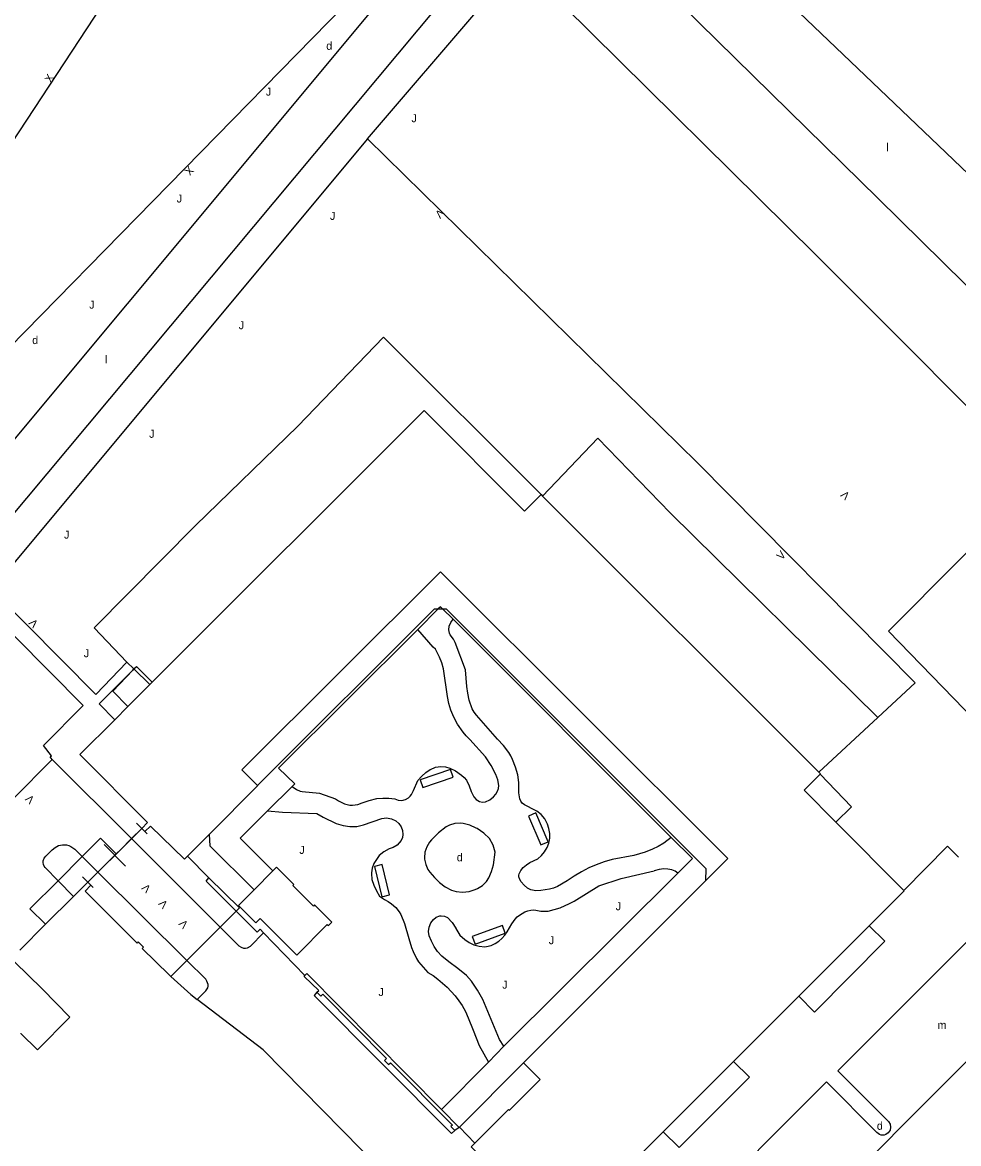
# Model space of a CAD drawing. Extents: x 134999 to 136502, y 457398 to 459002.
# Drawn here: x 135935.7 to 135994.2, y 458528.9 to 458598.9 of the extents above; entities that cross this region are included whole.
import ezdxf

# ---------------------------------------------------------------- set-up
doc = ezdxf.new("R2010")
doc.units = 0
for name, color, linetype in [('RI_DGTB_19', 7, 'Continuous'), ('RI_DGTB_2', 7, 'Continuous'), ('RI_DGTB_29', 7, 'Continuous'), ('RI_DGTB_30', 7, 'Continuous'), ('RI_DGTB_31', 7, 'Continuous'), ('RI_DGTB_32', 7, 'Continuous'), ('RI_DGTB_43', 7, 'Continuous'), ('RI_DGTB_48', 7, 'Continuous'), ('RI_DGTB_53', 7, 'Continuous'), ('RI_DGTB_54', 7, 'Continuous'), ('RI_DGTB_6', 7, 'Continuous'), ('RI_DGTB_7', 7, 'Continuous')]:
    doc.layers.add(name, color=color, linetype=linetype)

msp = doc.modelspace()

# ---------------------------------------------------------------- linework, layer by layer
at = {"layer": 'RI_DGTB_19'}
msp.add_lwpolyline([(135957.271, 458591.651), (135977.891, 458571.421), (135991.491, 458557.661), (135989.151, 458555.491)], dxfattribs=at)
at = {"layer": 'RI_DGTB_2'}
for p, q in [((135968.121, 458569.431), (135968.213, 458569.339)), ((135968.213, 458569.339), (135985.478, 458552.084)), ((135942.301, 458556.181), (135943.676, 458557.556)), ((135943.676, 458557.556), (135943.826, 458557.706)), ((135941.475, 458555.357), (135942.301, 458556.181)), ((135943.166, 458548.566), (135942.535, 458547.927)), ((135942.535, 458547.927), (135941.859, 458547.259)), ((135946.024, 458546.834), (135947.368, 458545.478)), ((135939.79, 458545.212), (135938.892, 458544.321)), ((135949.066, 458543.393), (135948.065, 458542.398)), ((135948.065, 458542.398), (135945.981, 458540.313)), ((135945.981, 458540.313), (135944.986, 458539.316))]:
    msp.add_line(p, q, dxfattribs=at)
for points in [[(135943.826, 458557.706), (135960.821, 458574.691), (135967.091, 458568.401), (135968.121, 458569.431)], [(135978.401, 458545.301), (135979.781, 458546.681), (135961.831, 458564.611), (135949.421, 458552.231), (135950.396, 458551.256)], [(135943.166, 458548.566), (135943.531, 458548.931), (135939.301, 458553.191), (135941.475, 458555.357)], [(135986.541, 458548.951), (135984.548, 458550.948), (135985.556, 458551.956)], [(135985.556, 458551.956), (135985.581, 458551.981), (135985.478, 458552.084)], [(135950.396, 458551.256), (135950.411, 458551.241), (135947.381, 458548.197)], [(135990.786, 458544.696), (135986.541, 458548.951)], [(135946.024, 458546.834), (135945.831, 458546.651), (135943.711, 458548.701), (135943.351, 458548.371), (135943.166, 458548.566)], [(135947.381, 458548.197), (135946.024, 458546.834)], [(135941.569, 458546.973), (135939.79, 458545.212)], [(135941.859, 458547.259), (135941.569, 458546.973)], [(135947.368, 458545.478), (135949.271, 458543.611), (135949.066, 458543.393)], [(135944.986, 458539.316), (135944.881, 458539.411), (135943.201, 458541.071), (135943.271, 458541.141), (135942.941, 458541.471), (135942.876, 458541.406), (135939.631, 458544.651), (135939.991, 458545.011), (135939.79, 458545.212)], [(135967.011, 458533.911), (135978.401, 458545.301)], [(135988.626, 458542.486), (135990.801, 458544.661), (135990.786, 458544.696)], [(135938.892, 458544.321), (135937.148, 458542.574)], [(135937.148, 458542.574), (135935.54, 458540.963)], [(135984.221, 458538.081), (135988.626, 458542.486)], [(135934.666, 458540.086), (135934.871, 458539.881), (135935.221, 458540.231), (135936.941, 458538.551), (135938.681, 458536.771), (135936.643, 458534.721), (135935.611, 458535.751), (135935.581, 458535.721)], [(135944.986, 458539.316), (135946.231, 458538.191), (135946.637, 458537.88)], [(135962.45, 458521.973), (135959.382, 458525.965), (135950.746, 458534.736), (135946.637, 458537.88)], [(135980.146, 458534.006), (135984.221, 458538.081)], [(135963.971, 458528.901), (135966.091, 458531.011), (135966.141, 458530.961), (135968.051, 458532.881), (135967.011, 458533.911)], [(135975.746, 458529.606), (135980.146, 458534.006)], [(135973.561, 458527.421), (135975.746, 458529.606)], [(135966.444, 458525.974), (135963.74, 458528.672), (135963.971, 458528.901)]]:
    msp.add_lwpolyline(points, dxfattribs=at)
at = {"layer": 'RI_DGTB_32'}
for points in [[(135962.461, 458552.241), (135960.571, 458551.601), (135960.731, 458551.127), (135962.621, 458551.767), (135962.461, 458552.241)], [(135968.561, 458547.731), (135967.791, 458549.531), (135967.331, 458549.334), (135968.101, 458547.534), (135968.561, 458547.731)], [(135957.701, 458546.191), (135958.171, 458544.291), (135958.656, 458544.411), (135958.186, 458546.311), (135957.701, 458546.191)], [(135963.991, 458541.341), (135965.871, 458542.031), (135965.699, 458542.5), (135963.819, 458541.81), (135963.991, 458541.341)]]:
    msp.add_lwpolyline(points, dxfattribs=at)
at = {"layer": 'RI_DGTB_48'}
msp.add_line((135989.151, 458555.491), (135985.478, 458552.084), dxfattribs=at)
for points in [[(135968.121, 458569.431), (135958.281, 458579.261), (135952.921, 458573.701), (135946.531, 458567.491), (135940.201, 458561.101), (135942.244, 458558.959)], [(135989.151, 458555.491), (135976.191, 458568.291), (135971.671, 458572.951), (135968.213, 458569.339)], [(136000, 458568.449), (135998.66, 458569.77), (135989.83, 458560.9), (136000, 458550.418)]]:
    msp.add_lwpolyline(points, dxfattribs=at)
at = {"layer": 'RI_DGTB_53'}
for p, q in [((135957.271, 458591.651), (135964.421, 458600)), ((135983.794, 458600), (135992.951, 458591.242)), ((135992.951, 458591.242), (136000, 458584.502)), ((135942.679, 458558.533), (135942.244, 458558.959)), ((135942.679, 458558.533), (135942.604, 458558.454)), ((135943.676, 458557.556), (135942.681, 458558.531)), ((135942.535, 458547.927), (135937.574, 458552.874)), ((135951.031, 458549.666), (135951.951, 458549.581)), ((135942.83, 458548.902), (135943.502, 458548.23)), ((135943.166, 458548.566), (135939.801, 458545.201)), ((135941.859, 458547.259), (135943.166, 458548.566)), ((135940.811, 458547.557), (135942.157, 458546.211)), ((135948.065, 458542.398), (135942.535, 458547.927)), ((135976.251, 458548.001), (135975.791, 458547.641)), ((135941.859, 458547.259), (135940.431, 458545.831)), ((135939.465, 458545.538), (135940.138, 458544.865)), ((135940.431, 458545.831), (135939.801, 458545.201)), ((135940.422, 458545.839), (135940.431, 458545.831)), ((135940.431, 458545.831), (135945.981, 458540.313)), ((135953.362, 458539.372), (135950.772, 458542.044))]:
    msp.add_line(p, q, dxfattribs=at)
for points in [[(135957.784, 458600), (135911.256, 458544.178), (135907.716, 458539.936)], [(135955.841, 458600), (135933.863, 458577.571), (135932.556, 458575.986), (135908.239, 458546.755)], [(135961.681, 458600), (135910.221, 458538.425)], [(135926.513, 458578.726), (135928.43, 458581.358), (135940.683, 458600)], [(135969.515, 458600), (135985.249, 458584.451), (136000, 458569.691)], [(135976.897, 458600), (135989.175, 458587.928), (136000, 458577.29)], [(135957.271, 458591.651), (135933.775, 458563.488), (135940.301, 458556.941), (135942.244, 458558.959)], [(135937.574, 458552.874), (135937.451, 458553.041), (135937.531, 458553.111), (135937.021, 458553.741), (135939.511, 458556.251), (135933.101, 458562.681), (135930.256, 458559.27)], [(135942.604, 458558.454), (135941.361, 458557.151), (135942.301, 458556.181)], [(135942.681, 458558.531), (135942.679, 458558.533)], [(135918.257, 458533.549), (135921.281, 458536.611), (135935.141, 458550.421), (135937.574, 458552.874)], [(135951.721, 458552.331), (135952.721, 458551.351), (135952.561, 458551.191)], [(135951.357, 458545.915), (135949.311, 458547.961), (135951.031, 458549.666)], [(135937.934, 458545.3), (135937.131, 458546.121), (135937.066, 458546.21), (135937.021, 458546.311), (135937, 458546.43), (135937.011, 458546.551), (135937.075, 458546.7), (135937.171, 458546.831), (135937.571, 458547.231), (135937.758, 458547.38), (135937.971, 458547.491), (135938.218, 458547.549), (135938.471, 458547.541), (135938.611, 458547.501), (135938.742, 458547.437), (135938.981, 458547.271), (135939.446, 458546.809)], [(135994.21, 458546.764), (135993.521, 458547.461), (135990.786, 458544.696)], [(135939.446, 458546.809), (135940.422, 458545.839)], [(135976.671, 458545.771), (135976.49, 458545.892), (135976.281, 458545.981), (135976.038, 458546.027), (135975.791, 458546.031), (135975.487, 458545.992), (135975.191, 458545.911)], [(135949.066, 458543.393), (135947.181, 458545.261), (135947.368, 458545.478)], [(135938.892, 458544.321), (135937.934, 458545.3)], [(135949.066, 458543.393), (135950.381, 458542.091), (135950.561, 458542.261), (135950.772, 458542.044)], [(135948.065, 458542.398), (135949.231, 458541.231), (135949.372, 458541.139), (135949.531, 458541.081), (135949.652, 458541.076), (135949.771, 458541.101), (135949.951, 458541.211), (135950.772, 458542.044)], [(135995.171, 458541.941), (135986.651, 458533.421), (135989.831, 458530.251), (135989.924, 458530.086), (135989.961, 458529.901), (135989.921, 458529.707), (135989.811, 458529.541), (135989.651, 458529.43), (135989.558, 458529.4), (135989.461, 458529.391), (135989.361, 458529.406), (135989.267, 458529.445), (135989.101, 458529.561), (135985.951, 458532.731), (135977.451, 458524.201), (135980.261, 458521.391), (135980.405, 458521.174), (135980.501, 458520.931), (135980.532, 458520.66), (135980.522, 458520.524), (135980.491, 458520.391), (135980.37, 458520.16), (135980.201, 458519.961)], [(135946.637, 458537.88), (135947.161, 458538.411), (135947.291, 458538.601), (135947.314, 458538.71), (135947.311, 458538.821), (135947.241, 458539.031), (135947.161, 458539.14), (135945.981, 458540.313)], [(135954.106, 458538.336), (135954.221, 458538.441), (135953.311, 458539.321), (135953.362, 458539.372)], [(135961.898, 458530.998), (135953.491, 458539.501), (135953.362, 458539.372)], [(135999.411, 458539.141), (135999.626, 458538.926), (135980.572, 458519.848), (135980.201, 458519.961)], [(135954.106, 458538.336), (135953.931, 458538.131), (135962.511, 458529.501), (135962.721, 458529.681)], [(135954.106, 458538.336), (135954.351, 458538.081), (135954.484, 458538.214), (135958.465, 458534.185), (135958.341, 458534.061), (135958.591, 458533.811), (135958.701, 458533.911), (135962.581, 458530.031), (135962.481, 458529.931), (135962.721, 458529.681)], [(135961.898, 458530.998), (135962.999, 458529.884), (135962.721, 458529.681)]]:
    msp.add_lwpolyline(points, dxfattribs=at)
at = {"layer": 'RI_DGTB_54'}
for p, q in [((135976.251, 458548.001), (135962.621, 458561.641)), ((135951.721, 458552.331), (135960.411, 458561.001)), ((135952.561, 458551.191), (135951.031, 458549.666)), ((135965.801, 458534.951), (135976.671, 458545.771)), ((135964.831, 458533.951), (135965.801, 458534.951)), ((135964.831, 458533.951), (135961.898, 458530.998))]:
    msp.add_line(p, q, dxfattribs=at)
for points in [[(135961.694, 458562.284), (135960.411, 458561.001)], [(135961.966, 458562.288), (135961.831, 458562.421), (135961.694, 458562.284)], [(135962.621, 458561.641), (135961.966, 458562.288)], [(135975.791, 458547.641), (135975.443, 458547.438), (135975.081, 458547.261), (135974.627, 458547.084), (135973.915, 458546.879), (135972.551, 458546.631), (135972.051, 458546.482), (135971.561, 458546.301), (135971.094, 458546.095), (135970.641, 458545.861), (135970.183, 458545.588), (135969.741, 458545.291), (135969.141, 458544.941), (135968.894, 458544.84), (135968.639, 458544.76), (135968.111, 458544.681), (135967.796, 458544.668), (135967.487, 458544.735), (135967.261, 458544.841), (135967.053, 458545.015), (135966.876, 458545.219), (135966.783, 458545.367), (135966.726, 458545.532), (135966.718, 458545.637), (135966.741, 458545.739), (135966.857, 458545.939), (135967.008, 458546.114), (135967.203, 458546.288), (135967.421, 458546.431), (135967.921, 458546.661), (135968.143, 458546.87), (135968.332, 458547.11), (135968.493, 458547.369), (135968.611, 458547.651), (135968.663, 458547.95), (135968.66, 458548.254), (135968.608, 458548.553), (135968.511, 458548.841), (135968.351, 458549.159), (135968.125, 458549.433), (135967.843, 458549.65), (135967.771, 458549.691), (135967.091, 458550.031), (135966.941, 458550.151), (135966.852, 458550.273), (135966.791, 458550.411), (135966.731, 458550.781), (135966.721, 458551.431), (135966.659, 458551.919), (135966.521, 458552.391), (135966.34, 458552.864), (135966.232, 458553.094), (135966.101, 458553.311), (135965.769, 458553.746), (135965.391, 458554.141), (135964.081, 458555.651), (135963.936, 458555.838), (135963.822, 458556.045), (135963.631, 458556.591), (135963.531, 458557.012), (135963.471, 458557.441), (135963.391, 458558.481), (135962.751, 458560.191), (135962.646, 458560.401), (135962.441, 458560.671), (135962.391, 458560.761), (135962.357, 458560.98), (135962.381, 458561.201), (135962.477, 458561.434), (135962.621, 458561.641)], [(135952.561, 458551.191), (135952.844, 458550.998), (135953.064, 458550.901), (135953.191, 458550.871), (135954.281, 458550.761), (135955.281, 458550.411), (135955.47, 458550.282), (135955.833, 458550.102), (135956.165, 458550.021), (135956.331, 458550.011), (135956.661, 458550.061), (135956.929, 458550.168), (135957.37, 458550.313), (135957.861, 458550.431), (135958.235, 458550.466), (135958.611, 458550.461), (135958.971, 458550.411), (135959.189, 458550.33), (135959.421, 458550.311), (135959.639, 458550.365), (135959.831, 458550.481), (135959.932, 458550.58), (135960.014, 458550.695), (135960.151, 458550.941), (135960.421, 458551.551), (135960.662, 458551.84), (135960.914, 458552.055), (135961.189, 458552.241), (135961.211, 458552.254), (135961.522, 458552.385), (135961.856, 458552.439), (135962.144, 458552.419), (135962.421, 458552.341), (135962.773, 458552.164), (135963.145, 458551.9), (135963.311, 458551.748), (135963.461, 458551.581), (135963.631, 458551.221), (135963.749, 458550.867), (135963.911, 458550.531), (135964.068, 458550.37), (135964.263, 458550.258), (135964.449, 458550.209), (135964.641, 458550.221), (135964.913, 458550.354), (135965.148, 458550.546), (135965.286, 458550.71), (135965.401, 458550.891), (135965.466, 458551.067), (135965.485, 458551.253), (135965.421, 458551.6), (135965.301, 458551.931), (135965.005, 458552.498), (135964.651, 458553.031), (135963.661, 458554.131), (135963.438, 458554.343), (135963.244, 458554.581), (135962.901, 458555.091), (135962.662, 458555.509), (135962.471, 458555.951), (135962.354, 458556.377), (135962.271, 458556.811), (135962.031, 458558.531), (135961.92, 458558.908), (135961.771, 458559.271), (135961.61, 458559.607), (135961.512, 458559.767), (135961.381, 458559.901), (135960.411, 458561.001)], [(135951.951, 458549.581), (135954.111, 458549.501), (135954.495, 458549.28), (135955.315, 458548.882), (135955.761, 458548.741), (135956.172, 458548.678), (135956.606, 458548.69), (135957.031, 458548.781), (135958.162, 458549.184), (135958.468, 458549.221), (135958.772, 458549.163), (135959.051, 458549.031), (135959.238, 458548.871), (135959.373, 458548.666), (135959.454, 458548.435), (135959.481, 458548.191), (135959.452, 458547.997), (135959.369, 458547.819), (135959.131, 458547.511), (135958.881, 458547.371), (135958.616, 458547.287), (135958.291, 458547.112), (135958.011, 458546.871), (135957.824, 458546.634), (135957.671, 458546.374), (135957.566, 458546.09), (135957.521, 458545.791), (135957.52, 458545.756), (135957.55, 458545.383), (135957.659, 458545.025), (135957.828, 458544.674), (135958.031, 458544.341), (135958.331, 458544.131), (135958.567, 458544.008), (135958.781, 458543.851), (135959.034, 458543.623), (135959.251, 458543.361), (135959.356, 458543.189), (135959.591, 458542.631), (135959.846, 458541.68), (135960.023, 458541.133), (135960.131, 458540.871), (135960.342, 458540.444), (135960.464, 458540.239), (135961.041, 458539.561), (135961.369, 458539.369), (135961.675, 458539.145), (135962.241, 458538.641), (135962.746, 458538.095), (135962.974, 458537.8), (135963.181, 458537.491), (135963.39, 458537.122), (135963.568, 458536.738), (135963.881, 458535.951), (135964.241, 458534.991), (135964.831, 458533.951)], [(135960.836, 458546.729), (135960.841, 458546.645), (135960.907, 458546.309), (135961.049, 458545.997), (135961.161, 458545.836), (135961.45, 458545.505), (135961.764, 458545.197), (135962.123, 458544.923), (135962.525, 458544.716), (135962.81, 458544.619), (135963.214, 458544.585), (135963.616, 458544.631), (135964.002, 458544.754), (135964.141, 458544.821), (135964.448, 458545.005), (135964.707, 458545.253), (135964.859, 458545.469), (135965.029, 458545.873), (135965.143, 458546.296), (135965.241, 458547.091), (135965.131, 458547.521), (135964.901, 458547.941), (135964.535, 458548.278), (135964.12, 458548.552), (135964.054, 458548.587), (135963.665, 458548.768), (135963.249, 458548.874), (135963.068, 458548.895), (135962.728, 458548.874), (135962.402, 458548.774), (135962.194, 458548.662), (135961.705, 458548.286), (135961.268, 458547.851), (135961.149, 458547.71), (135960.97, 458547.41), (135960.864, 458547.077), (135960.836, 458546.729)], [(135976.671, 458545.771), (135977.581, 458546.681), (135976.251, 458548.001)], [(135965.801, 458534.951), (135965.521, 458535.381), (135964.471, 458537.871), (135964.144, 458538.455), (135963.771, 458539.011), (135963.46, 458539.384), (135962.914, 458539.814), (135962.351, 458540.221), (135961.911, 458540.581), (135961.65, 458540.865), (135961.431, 458541.183), (135961.264, 458541.514), (135961.131, 458541.861), (135961.089, 458542.125), (135961.127, 458542.39), (135961.131, 458542.404), (135961.234, 458542.657), (135961.391, 458542.881), (135961.571, 458543.025), (135961.79, 458543.099), (135961.878, 458543.107), (135962.081, 458543.087), (135962.261, 458542.991), (135962.554, 458542.692), (135962.784, 458542.343), (135962.801, 458542.311), (135963.051, 458541.901), (135963.357, 458541.619), (135963.626, 458541.447), (135963.909, 458541.301), (135964.249, 458541.198), (135964.603, 458541.174), (135964.716, 458541.183), (135964.994, 458541.248), (135965.251, 458541.371), (135965.473, 458541.515), (135965.673, 458541.687), (135965.847, 458541.886), (135966.001, 458542.101), (135966.291, 458542.601), (135966.508, 458542.896), (135966.631, 458543.032), (135966.771, 458543.151), (135967.102, 458543.348), (135967.282, 458543.418), (135967.471, 458543.461), (135967.63, 458543.474), (135967.79, 458543.466), (135968.101, 458543.391), (135968.571, 458543.401), (135968.94, 458543.494), (135969.301, 458543.611), (135969.901, 458543.871), (135970.186, 458544.028), (135971.731, 458544.971), (135973.131, 458545.441), (135975.191, 458545.911)]]:
    msp.add_lwpolyline(points, dxfattribs=at)
at = {"layer": 'RI_DGTB_6'}
for points in [[(135950.183, 458544.729), (135949.21, 458543.745), (135950.291, 458542.661), (135950.571, 458542.941), (135952.861, 458540.641), (135954.761, 458542.561), (135954.831, 458542.491), (135955.051, 458542.711), (135953.961, 458543.781), (135953.891, 458543.711), (135952.601, 458544.991), (135952.671, 458545.061), (135951.581, 458546.141), (135951.357, 458545.915)], [(135951.357, 458545.915), (135950.183, 458544.729)]]:
    msp.add_lwpolyline(points, dxfattribs=at)
at = {"layer": 'RI_DGTB_7'}
for points in [[(135950.396, 458551.256), (135961.461, 458562.281), (135961.694, 458562.284)], [(135961.694, 458562.284), (135961.966, 458562.288)], [(135961.966, 458562.288), (135962.181, 458562.291), (135978.421, 458546.061), (135978.401, 458545.301)], [(135942.681, 458558.531), (135942.831, 458558.681), (135943.826, 458557.706)], [(135941.475, 458555.357), (135940.501, 458556.361), (135942.604, 458558.454)], [(135942.604, 458558.454), (135942.681, 458558.531)], [(135986.541, 458548.951), (135987.511, 458549.921), (135985.556, 458551.956)], [(135947.381, 458548.197), (135947.411, 458547.471), (135950.183, 458544.729)], [(135941.569, 458546.973), (135940.591, 458547.951), (135939.446, 458546.809)], [(135939.446, 458546.809), (135937.934, 458545.3)], [(135937.934, 458545.3), (135936.181, 458543.551), (135937.148, 458542.574)], [(135988.626, 458542.486), (135989.601, 458541.511), (135985.211, 458537.091), (135984.221, 458538.081)], [(135967.011, 458533.911), (135963.011, 458529.901), (135963.971, 458528.901)], [(135980.146, 458534.006), (135981.131, 458533.021), (135976.741, 458528.631), (135975.746, 458529.606)]]:
    msp.add_lwpolyline(points, dxfattribs=at)

# ---------------------------------------------------------------- texts
at = {"layer": 'RI_DGTB_29'}
for p in [(135954.696, 458597.224), (135936.323, 458578.834)]:
    msp.add_text('d', height=0.5, dxfattribs=at).set_placement(p)
for p in [(135962.851, 458546.512), (135989.101, 458529.732)]:
    msp.add_text('d', height=0.5, rotation=359.99973, dxfattribs=at).set_placement(p)
at = {"layer": 'RI_DGTB_30'}
for s, rotation, p in [('X', 58.09961, (135937.482, 458595.125)), ('X', 226.00157, (135946.11, 458589.995)), ('V', 225.62861, (135961.764, 458587.321)), ('V', 137.54358, (135987.454, 458569.416)), ('V', 137.54358, (135987.454, 458569.416)), ('V', 137.54358, (135987.454, 458569.416)), ('V', 48.2153, (135983.156, 458565.304)), ('V', 133.69681, (135936.736, 458561.393)), ('V', 136.33092, (135936.505, 458550.41)), ('V', 136.33092, (135943.785, 458544.85)), ('V', 133.31409, (135944.845, 458543.851)), ('V', 133.1512, (135946.111, 458542.595))]:
    msp.add_text(s, height=0.5, rotation=rotation, dxfattribs=at).set_placement(p)
at = {"layer": 'RI_DGTB_31'}
for p in [(135950.924, 458594.361), (135960.016, 458592.698), (135945.353, 458587.682), (135954.926, 458586.596), (135939.884, 458581.049), (135949.226, 458579.764), (135943.629, 458572.977), (135938.308, 458566.676), (135939.546, 458559.265)]:
    msp.add_text('J', height=0.5, dxfattribs=at).set_placement(p)
for p in [(135953.011, 458546.972), (135972.781, 458543.452), (135968.601, 458541.332), (135965.691, 458538.552), (135957.961, 458538.092)]:
    msp.add_text('J', height=0.5, rotation=359.99973, dxfattribs=at).set_placement(p)
at = {"layer": 'RI_DGTB_43'}
for s, p in [('l', (135989.685, 458590.887)), ('l', (135940.864, 458577.621)), ('m', (135992.889, 458536.03))]:
    msp.add_text(s, height=0.5, dxfattribs=at).set_placement(p)

doc.saveas('drawing.dxf')
